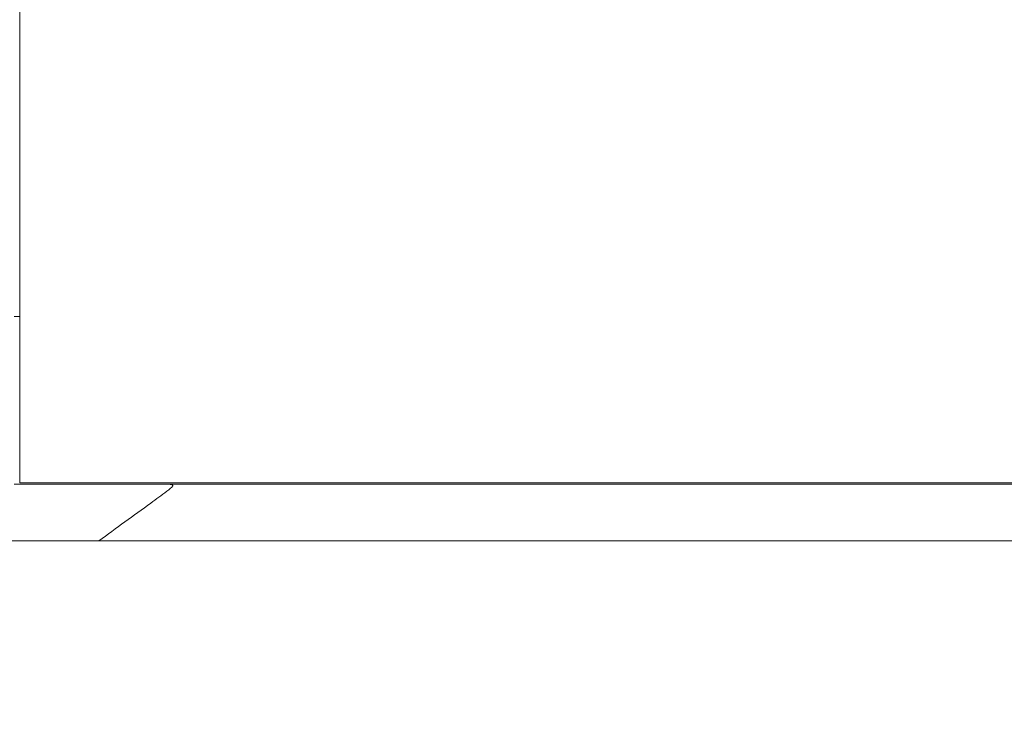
# Model space of a CAD drawing. Header units: millimetres. Extents: x -1114 to 1396, y -630 to 631.
# Tile 673 of 780: x 364 to 382, y 435 to 447. Entities that reach past the tile are written whole.
import ezdxf

# ---------------------------------------------------------------- set-up
doc = ezdxf.new("R2010")
doc.units = ezdxf.units.MM
doc.header["$MEASUREMENT"] = 0

msp = doc.modelspace()

# ---------------------------------------------------------------- linework, layer by layer
at = {"lineweight": 18}
for points, knots in [([(1038.9843, -629.7647), (1038.9843, -629.7647), (-1111.4882, -629.7647), (-1111.4882, -629.7647), (-1111.4882, -629.7647), (-1111.4882, -629.7647), (-1111.4882, 630.7883), (-1111.4882, 630.7883), (-1111.4882, 630.7883), (-1111.4882, 630.7883), (1038.9843, 630.7883), (1038.9843, 630.7883)], [0, 0, 0, 0, 0.3333333, 0.3333333, 0.3333333, 0.3333333, 0.6666667, 0.6666667, 0.6666667, 0.6666667, 1, 1, 1, 1]), ([(366.0936, 439.2616), (366.0607, 439.2612), (366.0279, 439.2613), (365.9952, 439.2615), (365.9952, 439.2615), (365.9626, 439.2618), (365.9301, 439.262), (365.8977, 439.2621), (365.8977, 439.2621), (365.8329, 439.2624), (365.7686, 439.2624), (365.7049, 439.2624), (365.7049, 439.2624), (365.6412, 439.2624), (365.578, 439.2623), (365.5153, 439.2623), (365.5153, 439.2623), (365.484, 439.2623), (365.4527, 439.2623), (365.4218, 439.2623), (365.4218, 439.2623), (365.3908, 439.2624), (365.3602, 439.2624), (365.33, 439.2624), (365.33, 439.2624), (365.2091, 439.2624), (365.0945, 439.2623), (364.986, 439.2623), (364.986, 439.2623), (364.9589, 439.2623), (364.9321, 439.2623), (364.9058, 439.2623), (364.9058, 439.2623), (364.8794, 439.2623), (364.8534, 439.2623), (364.828, 439.2623), (364.828, 439.2623), (364.777, 439.2623), (364.7283, 439.2623), (364.6818, 439.2624), (364.6818, 439.2624), (364.6352, 439.2624), (364.5909, 439.2625), (364.549, 439.2625), (364.549, 439.2625), (364.5072, 439.2625), (364.4679, 439.2625), (364.4312, 439.2624), (364.4312, 439.2624), (364.3946, 439.2624), (364.3607, 439.2624), (364.3297, 439.2624), (364.3297, 439.2624), (364.3142, 439.2623), (364.2994, 439.2623), (364.2853, 439.2623), (364.2853, 439.2623), (364.2712, 439.2623), (364.2579, 439.2623), (364.2454, 439.2623), (364.2454, 439.2623), (364.1953, 439.2623), (364.1576, 439.2624), (364.1322, 439.2623), (364.1322, 439.2623), (364.1195, 439.2622), (364.1099, 439.2621), (364.1034, 439.2619), (364.1034, 439.2619), (364.1001, 439.2618), (364.0977, 439.2617), (364.0961, 439.2615), (364.0961, 439.2615), (364.0945, 439.2613), (364.0936, 439.2613), (364.0936, 439.2616)], [0, 0, 0, 0, 0.0526316, 0.0526316, 0.0526316, 0.0526316, 0.1052632, 0.1052632, 0.1052632, 0.1052632, 0.1578947, 0.1578947, 0.1578947, 0.1578947, 0.2105263, 0.2105263, 0.2105263, 0.2105263, 0.2631579, 0.2631579, 0.2631579, 0.2631579, 0.3157895, 0.3157895, 0.3157895, 0.3157895, 0.3684211, 0.3684211, 0.3684211, 0.3684211, 0.4210526, 0.4210526, 0.4210526, 0.4210526, 0.4736842, 0.4736842, 0.4736842, 0.4736842, 0.5263158, 0.5263158, 0.5263158, 0.5263158, 0.5789474, 0.5789474, 0.5789474, 0.5789474, 0.6315789, 0.6315789, 0.6315789, 0.6315789, 0.6842105, 0.6842105, 0.6842105, 0.6842105, 0.7368421, 0.7368421, 0.7368421, 0.7368421, 0.7894737, 0.7894737, 0.7894737, 0.7894737, 0.8421053, 0.8421053, 0.8421053, 0.8421053, 0.8947368, 0.8947368, 0.8947368, 0.8947368, 0.9473684, 0.9473684, 0.9473684, 0.9473684, 1, 1, 1, 1]), ([(365.5863, 438.2624), (365.8925, 438.4839), (366.1987, 438.7055), (366.503, 438.9275), (366.503, 438.9275), (366.5971, 438.9962), (366.6918, 439.0648), (366.7825, 439.1344), (366.7825, 439.1344), (366.8052, 439.1518), (366.8276, 439.1693), (366.8485, 439.1872), (366.8485, 439.1872), (366.8589, 439.1961), (366.869, 439.2051), (366.8773, 439.2145), (366.8773, 439.2145), (366.8814, 439.2191), (366.8852, 439.2239), (366.8875, 439.2288), (366.8875, 439.2288), (366.8897, 439.2337), (366.8906, 439.2391), (366.8861, 439.2437), (366.8861, 439.2437), (366.8815, 439.2483), (366.8716, 439.2514), (366.8612, 439.2534), (366.8612, 439.2534), (366.8508, 439.2554), (366.8399, 439.2566), (366.829, 439.2576), (366.829, 439.2576), (366.8072, 439.2595), (366.7849, 439.2605), (366.7626, 439.2613), (366.7626, 439.2613), (366.7524, 439.2616), (366.7422, 439.2619), (366.7319, 439.2622)], [0, 0, 0, 0, 0.1, 0.1, 0.1, 0.1, 0.2, 0.2, 0.2, 0.2, 0.3, 0.3, 0.3, 0.3, 0.4, 0.4, 0.4, 0.4, 0.5, 0.5, 0.5, 0.5, 0.6, 0.6, 0.6, 0.6, 0.7, 0.7, 0.7, 0.7, 0.8, 0.8, 0.8, 0.8, 0.9, 0.9, 0.9, 0.9, 1, 1, 1, 1]), ([(366.5936, 439.2621), (366.5103, 439.262), (366.427, 439.2623), (366.3436, 439.2624), (366.3436, 439.2624), (366.2603, 439.2626), (366.177, 439.2625), (366.0936, 439.2616)], [0, 0, 0, 0, 0.5, 0.5, 0.5, 0.5, 1, 1, 1, 1]), ([(367.7785, 439.2623), (367.6532, 439.2623), (367.528, 439.2623), (367.4027, 439.2623), (367.4027, 439.2623), (367.2678, 439.2623), (367.133, 439.2624), (366.9982, 439.2623), (366.9982, 439.2623), (366.8633, 439.2623), (366.7285, 439.2622), (366.5936, 439.2621)], [0, 0, 0, 0, 0.3333333, 0.3333333, 0.3333333, 0.3333333, 0.6666667, 0.6666667, 0.6666667, 0.6666667, 1, 1, 1, 1]), ([(386.2964, 439.2623), (383.1014, 439.2623), (379.9045, 439.2623), (376.7054, 439.2623), (376.7054, 439.2623), (376.3056, 439.2623), (375.9056, 439.2623), (375.5057, 439.2623), (375.5057, 439.2623), (375.1057, 439.2623), (374.7049, 439.2623), (374.3076, 439.2623), (374.3076, 439.2623), (373.9104, 439.2623), (373.5172, 439.2623), (373.1338, 439.2623), (373.1338, 439.2623), (372.7505, 439.2623), (372.3786, 439.2623), (372.0181, 439.2623), (372.0181, 439.2623), (371.297, 439.2623), (370.6131, 439.2623), (369.9082, 439.2623), (369.9082, 439.2623), (369.2032, 439.2623), (368.485, 439.2623), (367.7785, 439.2623)], [0, 0, 0, 0, 0.1428571, 0.1428571, 0.1428571, 0.1428571, 0.2857143, 0.2857143, 0.2857143, 0.2857143, 0.4285714, 0.4285714, 0.4285714, 0.4285714, 0.5714286, 0.5714286, 0.5714286, 0.5714286, 0.7142857, 0.7142857, 0.7142857, 0.7142857, 0.8571429, 0.8571429, 0.8571429, 0.8571429, 1, 1, 1, 1]), ([(365.1308, 438.2623), (364.9205, 438.2623), (364.7156, 438.2623), (364.518, 438.2623), (364.518, 438.2623), (364.4686, 438.2623), (364.4197, 438.2623), (364.3712, 438.2623), (364.3712, 438.2623), (364.3227, 438.2623), (364.2746, 438.2623), (364.2269, 438.2623), (364.2269, 438.2623), (364.1317, 438.2623), (364.0381, 438.2623), (363.9463, 438.2623), (363.9463, 438.2623), (363.9234, 438.2623), (363.9005, 438.2623), (363.8779, 438.2623), (363.8779, 438.2623), (363.8552, 438.2623), (363.8328, 438.2623), (363.8106, 438.2623), (363.8106, 438.2623), (363.7661, 438.2623), (363.7223, 438.2623), (363.6793, 438.2623), (363.6793, 438.2623), (363.5934, 438.2623), (363.5104, 438.2623), (363.4304, 438.2623), (363.4304, 438.2623), (363.3504, 438.2623), (363.2734, 438.2623), (363.1992, 438.2623), (363.1992, 438.2623), (363.1251, 438.2623), (363.0539, 438.2623), (362.9858, 438.2623), (362.9858, 438.2623), (362.9517, 438.2623), (362.9184, 438.2623), (362.8858, 438.2623), (362.8858, 438.2623), (362.8533, 438.2623), (362.8217, 438.2623), (362.7912, 438.2623), (362.7912, 438.2623), (362.7301, 438.2623), (362.673, 438.2623), (362.6197, 438.2623), (362.6197, 438.2623), (362.5665, 438.2623), (362.5171, 438.2623), (362.4715, 438.2623), (362.4715, 438.2623), (362.4259, 438.2623), (362.3842, 438.2623), (362.3464, 438.2623), (362.3464, 438.2623), (362.3275, 438.2623), (362.3096, 438.2623), (362.2926, 438.2623), (362.2926, 438.2623), (362.2842, 438.2623), (362.2759, 438.2623), (362.268, 438.2623), (362.268, 438.2623), (362.26, 438.2623), (362.2524, 438.2623), (362.245, 438.2623), (362.245, 438.2623), (362.2154, 438.2623), (362.1904, 438.2623), (362.1694, 438.2623), (362.1694, 438.2623), (362.1502, 438.2623), (362.1345, 438.2623), (362.1226, 438.2623)], [0, 0, 0, 0, 0.05, 0.05, 0.05, 0.05, 0.1, 0.1, 0.1, 0.1, 0.15, 0.15, 0.15, 0.15, 0.2, 0.2, 0.2, 0.2, 0.25, 0.25, 0.25, 0.25, 0.3, 0.3, 0.3, 0.3, 0.35, 0.35, 0.35, 0.35, 0.4, 0.4, 0.4, 0.4, 0.45, 0.45, 0.45, 0.45, 0.5, 0.5, 0.5, 0.5, 0.55, 0.55, 0.55, 0.55, 0.6, 0.6, 0.6, 0.6, 0.65, 0.65, 0.65, 0.65, 0.7, 0.7, 0.7, 0.7, 0.75, 0.75, 0.75, 0.75, 0.8, 0.8, 0.8, 0.8, 0.85, 0.85, 0.85, 0.85, 0.9, 0.9, 0.9, 0.9, 0.95, 0.95, 0.95, 0.95, 1, 1, 1, 1]), ([(387.2964, 438.2623), (387.1834, 438.2623), (387.0704, 438.2623), (386.9574, 438.2623), (386.9574, 438.2623), (383.0494, 438.2623), (379.1441, 438.2623), (375.2422, 438.2623), (375.2422, 438.2623), (374.3569, 438.2623), (373.4718, 438.2623), (372.5217, 438.2623), (372.5217, 438.2623), (371.5716, 438.2623), (370.5566, 438.2623), (369.5615, 438.2623), (369.5615, 438.2623), (368.5664, 438.2623), (367.5912, 438.2623), (366.6026, 438.2623)], [0, 0, 0, 0, 0.2, 0.2, 0.2, 0.2, 0.4, 0.4, 0.4, 0.4, 0.6, 0.6, 0.6, 0.6, 0.8, 0.8, 0.8, 0.8, 1, 1, 1, 1])]:
    msp.add_open_spline(points, degree=3, knots=knots, dxfattribs=at)
for points in [[(364.1936, 441.2839), (364.1936, 441.2839), (364.1936, 491.2839), (364.1936, 491.2839)], [(364.1937, 442.2123), (364.1937, 442.2123), (364.0936, 442.2123), (364.0936, 442.2123)], [(364.1936, 439.2839), (364.1936, 439.2839), (364.1936, 441.2839), (364.1936, 441.2839)], [(420.3992, 439.2839), (420.3992, 439.2839), (364.1936, 439.2839), (364.1936, 439.2839)], [(420.3992, 439.2839), (420.3992, 439.2839), (364.1936, 439.2839), (364.1936, 439.2839)], [(366.6026, 438.2623), (366.1083, 438.2623), (365.6102, 438.2623), (365.1308, 438.2623)]]:
    msp.add_open_spline(points, degree=3, dxfattribs=at)

doc.saveas('drawing.dxf')
